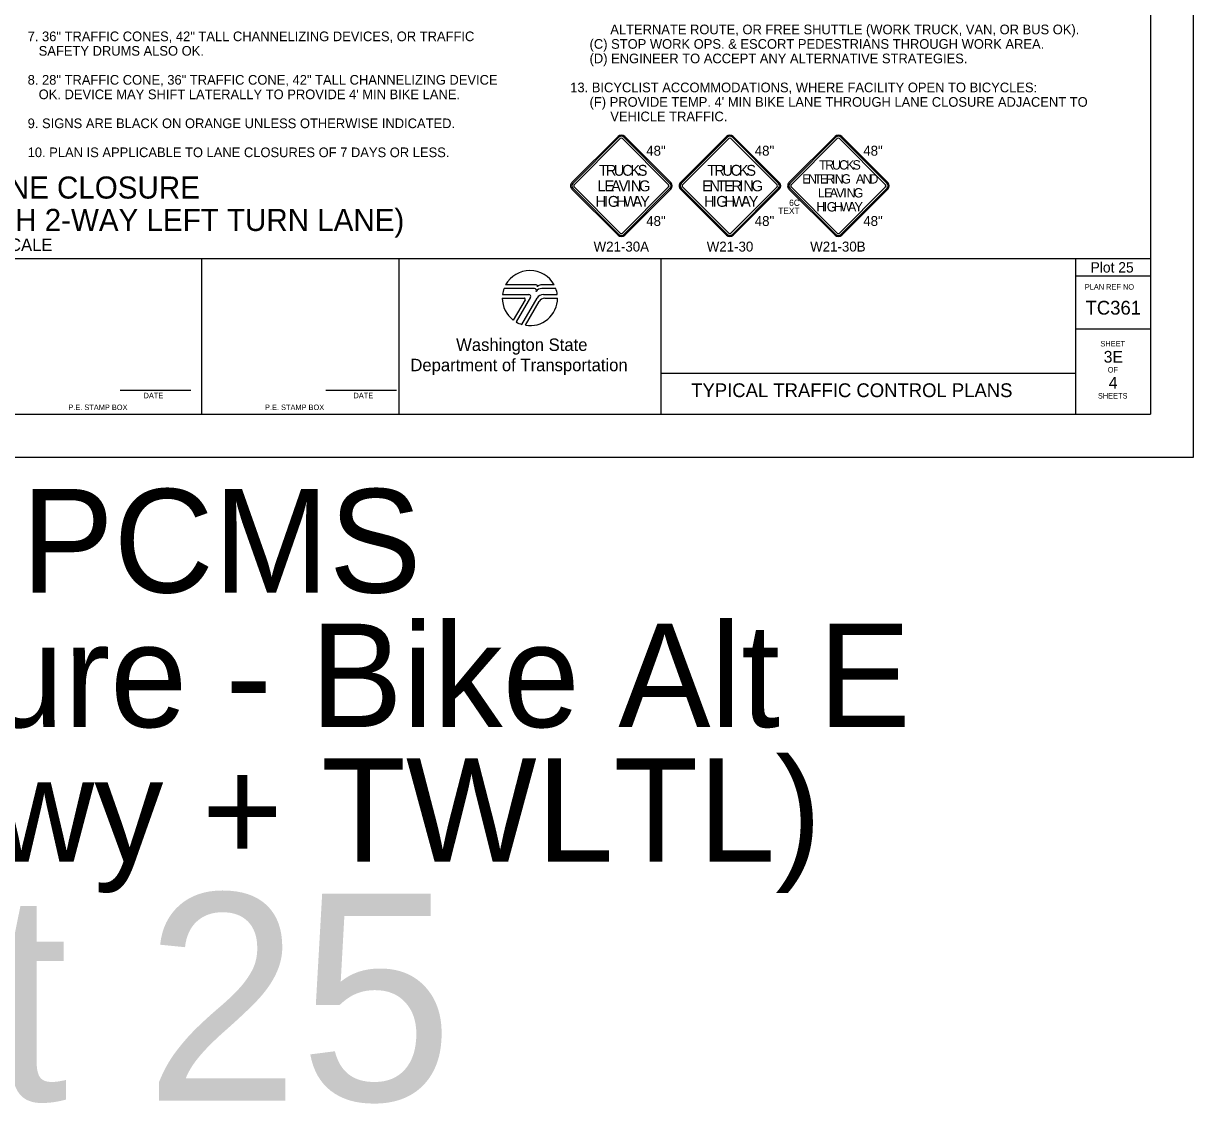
# Model space of a CAD drawing. Extents: x 99958 to 100176, y 99935 to 100011.
# Drawn here: x 100087.59 to 100096.06, y 99935.01 to 99942.83 of the extents above; entities that cross this region are included whole.
import ezdxf

# ---------------------------------------------------------------- set-up
doc = ezdxf.new("R2010")
doc.units = 0
for name, color, linetype in [('SH_DE_DetailHeading1Text', 7, 'Continuous'), ('SH_GI_GeneralNotesBodyText', 7, 'Continuous'), ('SH_GI_PlotLimits', 7, 'Continuous'), ('SH_GI_SheetBorder', 7, 'Continuous'), ('SH_GI_SheetLocationText', 7, 'Continuous'), ('SH_GI_SheetTextInCells', 7, 'Continuous'), ('SH_GI_TitleBlockText', 7, 'Continuous'), ('SH_GI_WSDOTLogo', 7, 'Continuous'), ('TR_SN_ConstructionSigns', 7, 'Continuous')]:
    doc.layers.add(name, color=color, linetype=linetype)

msp = doc.modelspace()

# ---------------------------------------------------------------- linework, layer by layer
at = {"layer": 'SH_GI_PlotLimits'}
msp.add_lwpolyline([(100079.0625, 99939.6875), (100096.0625, 99939.6875), (100096.0625, 99950.6875), (100079.0625, 99950.6875)], close=True, dxfattribs=at)
at = {"layer": 'SH_GI_SheetBorder'}
for p, q in [((100095.75, 99950.375), (100095.75, 99940)), ((100080, 99941.1259), (100095.75, 99941.1259)), ((100088.8828, 99940), (100088.8828, 99941.1259)), ((100090.3089, 99941.1259), (100090.3089, 99940)), ((100092.2055, 99941.1259), (100092.2055, 99940)), ((100095.2079, 99941.1259), (100095.2079, 99940)), ((100095.2079, 99941.0008), (100095.75, 99941.0008)), ((100095.2079, 99940.6176), (100095.75, 99940.6176)), ((100092.2055, 99940.2955), (100095.2079, 99940.2955)), ((100088.2903, 99940.1733), (100088.802, 99940.1733)), ((100089.7797, 99940.1733), (100090.2914, 99940.1733)), ((100080, 99940), (100095.75, 99940))]:
    msp.add_line(p, q, dxfattribs=at)
at = {"layer": 'SH_GI_WSDOTLogo'}
for p, q in [((100091.303, 99940.9354), (100091.0815, 99940.9354)), ((100091.433, 99940.9354), (100091.3351, 99940.9354)), ((100091.059, 99940.8661), (100091.2496, 99940.8661)), ((100091.2894, 99940.9094), (100091.0697, 99940.9094)), ((100091.261, 99940.8464), (100091.1567, 99940.6672)), ((100091.343, 99940.9094), (100091.3429, 99940.9094)), ((100091.4448, 99940.9094), (100091.343, 99940.9094)), ((100091.3558, 99940.8661), (100091.4555, 99940.8661)), ((100091.0572, 99940.84), (100091.2148, 99940.84)), ((100091.222, 99940.8277), (100091.1364, 99940.6807)), ((100091.1989, 99940.6487), (100091.3089, 99940.839)), ((100091.2244, 99940.6428), (100091.3242, 99940.8156)), ((100091.3655, 99940.8394), (100091.4572, 99940.8394))]:
    msp.add_line(p, q, dxfattribs=at)
for centre, radius, start, end in [((100091.2572, 99940.84), 0.2, 28.47865, 151.53204), ((100091.303, 99940.9263), 0.00903, 329.87418, 90.00328), ((100091.3352, 99940.9066), 0.0287, 90.00721, 148.16763), ((100091.2572, 99940.84), 0.2, 159.69598, 172.50569), ((100091.2497, 99940.853), 0.0131, 329.76834, 90), ((100091.2894, 99940.8946), 0.0148, 327.8418, 89.99855), ((100091.3429, 99940.861), 0.0484, 89.99529, 147.82376), ((100091.3558, 99940.8119), 0.0542, 90, 149.99738), ((100091.2572, 99940.84), 0.2, 7.49431, 20.29406), ((100091.2572, 99940.84), 0.2, 179.99864, 232.84327), ((100091.2149, 99940.8318), 0.0082, 329.74356, 90), ((100091.2572, 99940.84), 0.2, 260.54554, 359.80857), ((100091.3654, 99940.7918), 0.0476, 90, 150.05432), ((100091.2572, 99940.84), 0.2, 239.79292, 253.0448)]:
    msp.add_arc(centre, radius, start, end, dxfattribs=at)
at = {"layer": 'TR_SN_ConstructionSigns'}
for p, q in [((100091.8955, 99942.0107), (100091.5613, 99941.6766)), ((100091.9014, 99942.0048), (100091.5673, 99941.6707)), ((100091.5773, 99941.6607), (100091.9114, 99941.9948)), ((100091.9273, 99941.9948), (100092.2614, 99941.6607)), ((100092.2713, 99941.6707), (100091.9372, 99942.0048)), ((100092.2773, 99941.6766), (100091.9432, 99942.0107)), ((100092.6812, 99942.0107), (100092.3471, 99941.6766)), ((100092.6871, 99942.0048), (100092.353, 99941.6707)), ((100092.363, 99941.6607), (100092.6971, 99941.9948)), ((100092.713, 99941.9948), (100093.0471, 99941.6607)), ((100093.057, 99941.6707), (100092.7229, 99942.0048)), ((100093.063, 99941.6766), (100092.7289, 99942.0107)), ((100093.4669, 99942.0107), (100093.1328, 99941.6766)), ((100093.4729, 99942.0048), (100093.1387, 99941.6707)), ((100093.1487, 99941.6607), (100093.4828, 99941.9948)), ((100093.4987, 99941.9948), (100093.8328, 99941.6607)), ((100093.8428, 99941.6707), (100093.5087, 99942.0048)), ((100093.8487, 99941.6766), (100093.5146, 99942.0107)), ((100091.5613, 99941.6289), (100091.8955, 99941.2948)), ((100091.5673, 99941.6349), (100091.9014, 99941.3008)), ((100091.9114, 99941.3107), (100091.5773, 99941.6448)), ((100092.2614, 99941.6448), (100091.9273, 99941.3107)), ((100091.9372, 99941.3008), (100092.2713, 99941.6349)), ((100091.9432, 99941.2948), (100092.2773, 99941.6289)), ((100092.3471, 99941.6289), (100092.6812, 99941.2948)), ((100092.353, 99941.6349), (100092.6871, 99941.3008)), ((100092.6971, 99941.3107), (100092.363, 99941.6448)), ((100093.0471, 99941.6448), (100092.713, 99941.3107)), ((100092.7229, 99941.3008), (100093.057, 99941.6349)), ((100092.7289, 99941.2948), (100093.063, 99941.6289)), ((100093.1328, 99941.6289), (100093.4669, 99941.2948)), ((100093.1387, 99941.6349), (100093.4729, 99941.3008)), ((100093.4828, 99941.3107), (100093.1487, 99941.6448)), ((100093.8328, 99941.6448), (100093.4987, 99941.3107)), ((100093.5087, 99941.3008), (100093.8428, 99941.6349)), ((100093.5146, 99941.2948), (100093.8487, 99941.6289))]:
    msp.add_line(p, q, dxfattribs=at)
for centre, radius, start, end in [((100091.9193, 99941.9869), 0.0338, 45, 135), ((100091.9193, 99941.9869), 0.0253, 45, 135), ((100091.9193, 99941.9869), 0.0113, 45, 135), ((100092.705, 99941.9869), 0.0338, 45, 135), ((100092.705, 99941.9869), 0.0253, 45, 135), ((100092.705, 99941.9869), 0.0113, 45, 135), ((100093.4908, 99941.9869), 0.0338, 45, 135), ((100093.4908, 99941.9869), 0.0253, 45, 135), ((100093.4908, 99941.9869), 0.0113, 45, 135), ((100091.5852, 99941.6528), 0.0338, 135, 225.00001), ((100091.5852, 99941.6528), 0.0253, 135, 225.00001), ((100091.5852, 99941.6528), 0.0113, 135, 225.00001), ((100092.2534, 99941.6528), 0.0113, 315.00002, 45), ((100092.2534, 99941.6528), 0.0253, 315.00002, 45), ((100092.2534, 99941.6528), 0.0338, 315.00001, 45.00001), ((100092.3709, 99941.6528), 0.0338, 135, 225.00001), ((100092.3709, 99941.6528), 0.0253, 135, 225.00001), ((100092.3709, 99941.6528), 0.0113, 135, 225.00001), ((100093.0391, 99941.6528), 0.0113, 315.00002, 45), ((100093.0391, 99941.6528), 0.0253, 315.00002, 45), ((100093.0391, 99941.6528), 0.0338, 315.00001, 45.00001), ((100093.1566, 99941.6528), 0.0338, 135, 225.00001), ((100093.1566, 99941.6528), 0.0253, 135, 225.00001), ((100093.1566, 99941.6528), 0.0113, 135, 225.00001), ((100093.8249, 99941.6528), 0.0113, 315.00002, 45), ((100093.8249, 99941.6528), 0.0253, 315.00002, 45), ((100093.8249, 99941.6528), 0.0338, 315.00001, 45.00001), ((100091.9193, 99941.3187), 0.0338, 225.00001, 315.00001), ((100091.9193, 99941.3187), 0.0253, 225.00001, 315.00002), ((100091.9193, 99941.3187), 0.0113, 225.00001, 315.00002), ((100092.705, 99941.3187), 0.0338, 225.00001, 315.00001), ((100092.705, 99941.3187), 0.0253, 225.00001, 315.00002), ((100092.705, 99941.3187), 0.0113, 225.00001, 315.00002), ((100093.4908, 99941.3187), 0.0338, 225.00001, 315.00001), ((100093.4908, 99941.3187), 0.0253, 225.00001, 315.00002), ((100093.4908, 99941.3187), 0.0113, 225.00001, 315.00002)]:
    msp.add_arc(centre, radius, start, end, dxfattribs=at)

# ---------------------------------------------------------------- texts
at = {"layer": 'SH_DE_DetailHeading1Text'}
for s, height, p in [('SINGLE RIGHT LANE CLOSURE', 0.16, (100085.6453, 99941.5606)), ('(45+ MPH MULTILANE HIGHWAYS WITH 2-WAY LEFT TURN LANE)', 0.16, (100083.6248, 99941.3259)), ('NOT TO SCALE', 0.09, (100086.9175, 99941.1809))]:
    msp.add_text(s, height=height, rotation=360, dxfattribs=at).set_placement(p)
at = {"layer": 'SH_GI_GeneralNotesBodyText'}
for s, p in [('ALTERNATE ROUTE, OR FREE SHUTTLE (WORK TRUCK, VAN, OR BUS OK).', (100091.839, 99942.7506)), ('7. 36" TRAFFIC CONES, 42" TALL CHANNELIZING DEVICES, OR TRAFFIC ', (100087.6204, 99942.7006)), ('(C) STOP WORK OPS. & ESCORT PEDESTRIANS THROUGH WORK AREA.', (100091.689, 99942.6456)), ('SAFETY DRUMS ALSO OK.', (100087.7004, 99942.5956)), ('(D) ENGINEER TO ACCEPT ANY ALTERNATIVE STRATEGIES.', (100091.689, 99942.5406)), ('8. 28" TRAFFIC CONE, 36" TRAFFIC CONE, 42" TALL CHANNELIZING DEVICE ', (100087.6204, 99942.3856)), ('13. BICYCLIST ACCOMMODATIONS, WHERE FACILITY OPEN TO BICYCLES:', (100091.549, 99942.3306)), ("OK. DEVICE MAY SHIFT LATERALLY TO PROVIDE 4' MIN BIKE LANE.", (100087.7004, 99942.2806)), ("(F) PROVIDE TEMP. 4' MIN BIKE LANE THROUGH LANE CLOSURE ADJACENT TO ", (100091.689, 99942.2256)), ('9. SIGNS ARE BLACK ON ORANGE UNLESS OTHERWISE INDICATED.', (100087.6204, 99942.0706)), ('VEHICLE TRAFFIC.', (100091.839, 99942.1206)), ('10. PLAN IS APPLICABLE TO LANE CLOSURES OF 7 DAYS OR LESS.', (100087.6204, 99941.8606))]:
    msp.add_text(s, height=0.07, rotation=360, dxfattribs=at).set_placement(p)
at = {"layer": 'SH_GI_SheetBorder'}
msp.add_text('PLAN REF NO', height=0.040032, dxfattribs=at).set_placement((100095.2747, 99940.9008))
at = {"layer": 'SH_GI_SheetLocationText'}
for s, height, p in [('Plot 25', 0.075, (100095.3164, 99941.025)), ('Single PCMS', 0.75, (100084.5076, 99938.7071)), ('Right Lane Closure - Bike Alt E', 0.75, (100080.19, 99937.7321)), ('(45+ mph ML Hwy + TWLTL)', 0.75, (100080.4384, 99936.7571)), ('Plot 25', 1.5, (100084.4573, 99935.0267))]:
    msp.add_text(s, height=height, dxfattribs=at).set_placement(p)
at = {"layer": 'SH_GI_SheetTextInCells'}
for s, height, p in [('Washington State', 0.090072, (100090.7229, 99940.4571)), ('SHEET', 0.04003, (100095.3877, 99940.4896)), ('Department of Transportation', 0.090072, (100090.3916, 99940.3101)), ('OF', 0.04003, (100095.4406, 99940.3008)), ('DATE', 0.04003, (100088.4597, 99940.1141)), ('DATE', 0.04003, (100089.9794, 99940.1141)), ('SHEETS', 0.04003, (100095.3698, 99940.112)), ('P.E. STAMP BOX', 0.040032, (100087.915, 99940.0286)), ('P.E. STAMP BOX', 0.040032, (100089.339, 99940.0286))]:
    msp.add_text(s, height=height, dxfattribs=at).set_placement(p)
at = {"layer": 'SH_GI_TitleBlockText'}
for s, height, p in [('TC361', 0.1, (100095.2803, 99940.72)), ('3E', 0.085, (100095.4116, 99940.3723)), ('4', 0.085, (100095.4485, 99940.1843)), ('TYPICAL TRAFFIC CONTROL PLANS', 0.1, (100092.4251, 99940.1224))]:
    msp.add_text(s, height=height, dxfattribs=at).set_placement(p)
at = {"layer": 'TR_SN_ConstructionSigns'}
for s, p in [('48"', (100092.0991, 99941.8713)), ('48"', (100092.8848, 99941.8713)), ('48"', (100093.6706, 99941.8713)), ('48"', (100092.0991, 99941.3622)), ('48"', (100092.8848, 99941.3622)), ('48"', (100093.6706, 99941.3622)), ('W21-30A', (100091.7182, 99941.1769)), ('W21-30', (100092.5373, 99941.1769)), ('W21-30B', (100093.2863, 99941.1769))]:
    msp.add_text(s, height=0.072, rotation=360, dxfattribs=at).set_placement(p)
for s, height, p in [('T', 0.0787, (100091.7563, 99941.7259)), ('R', 0.0787, (100091.8075, 99941.7259)), ('U', 0.0787, (100091.865, 99941.7259)), ('C', 0.0787, (100091.9248, 99941.7259)), ('K', 0.0787, (100091.9847, 99941.7259)), ('S', 0.0787, (100092.0382, 99941.7259)), ('T', 0.0787, (100092.542, 99941.7259)), ('R', 0.0787, (100092.5932, 99941.7259)), ('U', 0.0787, (100092.6507, 99941.7259)), ('C', 0.0787, (100092.7106, 99941.7259)), ('K', 0.0787, (100092.7704, 99941.7259)), ('S', 0.0787, (100092.824, 99941.7259)), ('T', 0.0675, (100093.351, 99941.7709)), ('R', 0.0675, (100093.3949, 99941.7709)), ('U', 0.0675, (100093.4442, 99941.7709)), ('C', 0.0675, (100093.4955, 99941.7709)), ('K', 0.0675, (100093.5468, 99941.7709)), ('S', 0.0675, (100093.5927, 99941.7709)), ('G', 0.0787, (100092.0481, 99941.6134)), ('G', 0.0787, (100092.8625, 99941.6134)), ('E', 0.0675, (100093.2286, 99941.6696)), ('N', 0.0675, (100093.271, 99941.6696)), ('T', 0.0675, (100093.3154, 99941.6696)), ('E', 0.0675, (100093.3565, 99941.6696)), ('R', 0.0675, (100093.3989, 99941.6696)), ('I', 0.0675, (100093.4448, 99941.6696)), ('N', 0.0675, (100093.4646, 99941.6696)), ('G', 0.0675, (100093.5118, 99941.6696)), ('A', 0.0675, (100093.6171, 99941.6696)), ('N', 0.0675, (100093.667, 99941.6696)), ('D', 0.0675, (100093.7152, 99941.6696)), ('L', 0.0787, (100091.7465, 99941.6134)), ('E', 0.0787, (100091.7977, 99941.6134)), ('A', 0.0787, (100091.8449, 99941.6134)), ('V', 0.0787, (100091.9, 99941.6134)), ('I', 0.0787, (100091.9599, 99941.6134)), ('N', 0.0787, (100091.9882, 99941.6134)), ('E', 0.0787, (100092.5034, 99941.6134)), ('N', 0.0787, (100092.557, 99941.6134)), ('T', 0.0787, (100092.6121, 99941.6134)), ('E', 0.0787, (100092.6633, 99941.6134)), ('R', 0.0787, (100092.7169, 99941.6134)), ('I', 0.0787, (100092.7743, 99941.6134)), ('N', 0.0787, (100092.8027, 99941.6134)), ('L', 0.0675, (100093.3426, 99941.5684)), ('E', 0.0675, (100093.3865, 99941.5684)), ('A', 0.0675, (100093.427, 99941.5684)), ('V', 0.0675, (100093.4742, 99941.5684)), ('I', 0.0675, (100093.5255, 99941.5684)), ('N', 0.0675, (100093.5498, 99941.5684)), ('G', 0.0675, (100093.6011, 99941.5684)), ('H', 0.0787, (100091.7327, 99941.5009)), ('I', 0.0787, (100091.7941, 99941.5009)), ('G', 0.0787, (100091.8209, 99941.5009)), ('H', 0.0787, (100091.8807, 99941.5009)), ('W', 0.0787, (100091.9359, 99941.5009)), ('A', 0.0787, (100092.0004, 99941.5009)), ('Y', 0.0787, (100092.0556, 99941.5009)), ('H', 0.0787, (100092.5184, 99941.5009)), ('I', 0.0787, (100092.5798, 99941.5009)), ('G', 0.0787, (100092.6066, 99941.5009)), ('H', 0.0787, (100092.6665, 99941.5009)), ('W', 0.0787, (100092.7216, 99941.5009)), ('A', 0.0787, (100092.7862, 99941.5009)), ('Y', 0.0787, (100092.8413, 99941.5009)), ('6C', 0.045, (100093.1343, 99941.5077)), ('H', 0.0675, (100093.3308, 99941.4671)), ('I', 0.0675, (100093.3834, 99941.4671)), ('G', 0.0675, (100093.4064, 99941.4671)), ('H', 0.0675, (100093.4577, 99941.4671)), ('W', 0.0675, (100093.5049, 99941.4671)), ('A', 0.0675, (100093.5603, 99941.4671)), ('Y', 0.0675, (100093.6075, 99941.4671)), ('TEXT', 0.045, (100093.0554, 99941.4491))]:
    msp.add_text(s, height=height, dxfattribs=at).set_placement(p)

doc.saveas('drawing.dxf')
